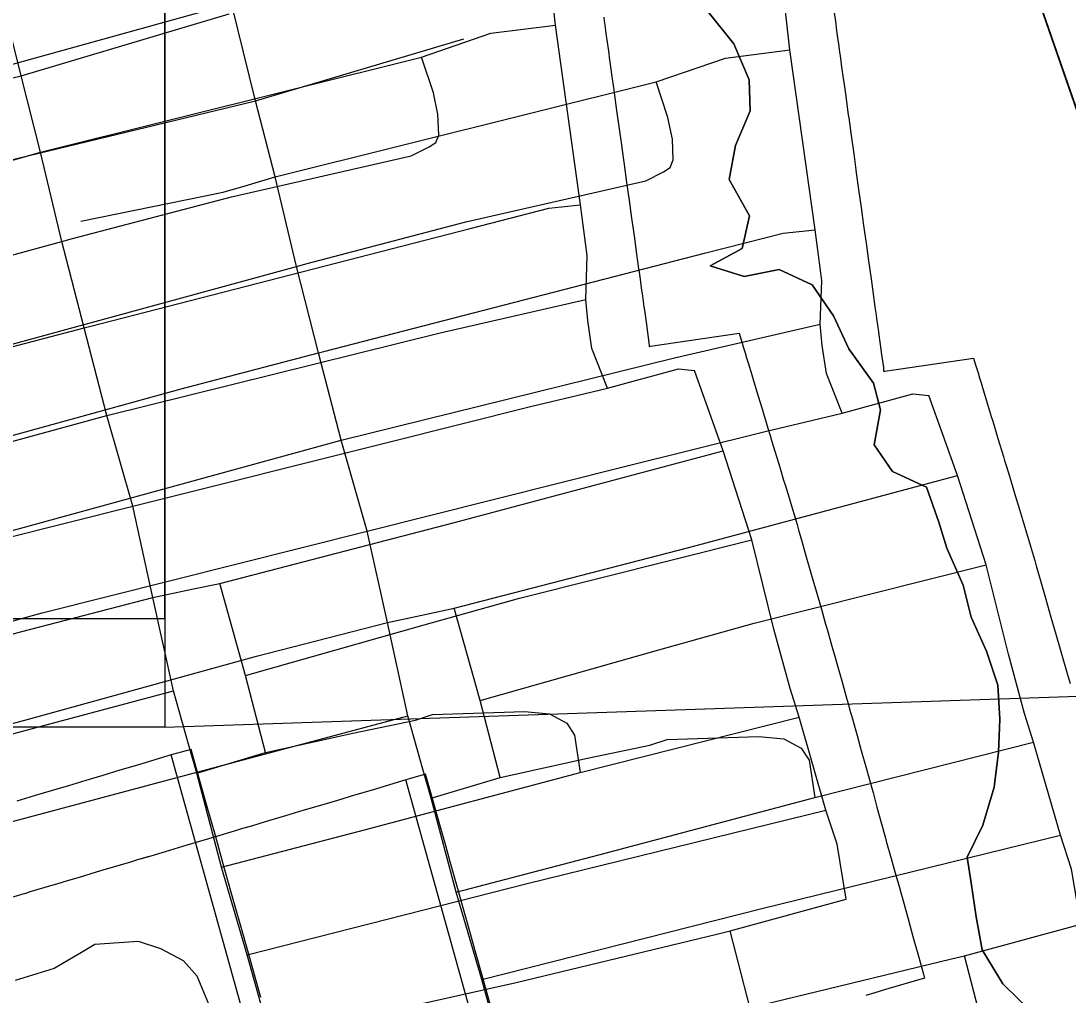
# Model space of a CAD drawing. Extents: x -38.2 to 41.9, y -4 to 24.9.
# Drawn here: x 4.0388 to 4.4249, y 17.466 to 17.8252 of the extents above; entities that cross this region are included whole.
import ezdxf

# ---------------------------------------------------------------- set-up
doc = ezdxf.new("R2010")
doc.units = 0
for name, color, linetype in [('Default', 7, 'Continuous'), ('GM_X_City_Street', 7, 'Continuous'), ('GM_X_Corporation', 7, 'Continuous'), ('GM_X_County_Road', 7, 'Continuous'), ('GM_X_Hydro_Text', 7, 'Continuous'), ('GM_X_Interchange_Ramps', 7, 'Continuous'), ('GM_X_Interstate_Location', 7, 'Continuous'), ('GM_X_Major_Lake', 7, 'Continuous'), ('GM_X_Major_River', 7, 'Continuous'), ('GM_X_State_Route', 7, 'Continuous'), ('SH_Border', 7, 'Continuous'), ('SH_Text', 7, 'Continuous')]:
    doc.layers.add(name, color=color, linetype=linetype)

msp = doc.modelspace()

# ---------------------------------------------------------------- linework, layer by layer
at = {"layer": 'Default'}
msp.add_lwpolyline([(4.13342, 17.41384), (4.09421, 17.55457), (4.08176, 17.55084), (4.07527, 17.54891), (4.06897, 17.54703), (4.0627, 17.54516), (4.05629, 17.54325), (4.04989, 17.54134), (4.0436, 17.53946), (4.04043, 17.53851), (4.03728, 17.53757)], dxfattribs=at)
at = {"layer": 'GM_X_City_Street'}
for p, q in [((4.06403, 17.71259), (4.20436, 17.74874)), ((4.33006, 17.37524), (4.3003, 17.48972))]:
    msp.add_line(p, q, dxfattribs=at)
for points in [[(4.25511, 17.68985), (4.24933, 17.70446), (4.24782, 17.71478), (4.24706, 17.72258), (4.24761, 17.73874), (4.24514, 17.7574), (4.23588, 17.82374), (4.23166, 17.86112), (4.22635, 17.8905), (4.222, 17.92304), (4.22082, 17.93569), (4.21641, 17.95629), (4.21219, 17.98748), (4.21074, 18.00662), (4.20755, 18.02229), (4.20233, 18.05448), (4.197, 18.08738), (4.18835, 18.12069), (4.1805, 18.15313), (4.1706, 18.18932), (4.16389, 18.21181)], [(3.74786, 17.72967), (3.91857, 17.77599), (4.03881, 17.80495), (4.11555, 17.82783)], [(4.03495, 17.77362), (4.04601, 17.77689), (4.18651, 17.81194), (4.21208, 17.82073), (4.23588, 17.82374)], [(4.0578, 17.74496), (4.11638, 17.76041), (4.18267, 17.77549), (4.18925, 17.77877), (4.19172, 17.78042), (4.19281, 17.78316), (4.19254, 17.79083), (4.19089, 17.79878), (4.18651, 17.81194)], [(4.20436, 17.74874), (4.23343, 17.75622), (4.24514, 17.7574)], [(3.75683, 17.66332), (3.79395, 17.67387), (3.82967, 17.68268), (4.05389, 17.74393), (4.0578, 17.74496)], [(3.77201, 17.59891), (3.95222, 17.64739), (4.07041, 17.67979), (4.19333, 17.71025), (4.24706, 17.72258)], [(3.76482, 17.63058), (3.95834, 17.68412), (4.01137, 17.69881), (4.06202, 17.71207), (4.06403, 17.71259)], [(4.24942, 17.6885), (4.25511, 17.68985), (4.28125, 17.69693), (4.28711, 17.69637)], [(4.34311, 17.50136), (4.33973, 17.52164), (4.33562, 17.5342), (4.32571, 17.56848), (4.32244, 17.57911), (4.31643, 17.60093), (4.30826, 17.63393), (4.29771, 17.66678), (4.28711, 17.69637)], [(4.07997, 17.64631), (4.17433, 17.66997), (4.22668, 17.68306), (4.24942, 17.6885)], [(4.10179, 17.61569), (4.11205, 17.61786), (4.19811, 17.6402), (4.29771, 17.66678)], [(3.7803, 17.56648), (3.96005, 17.6162), (4.07997, 17.64631)], [(4.12159, 17.58391), (4.18748, 17.60256), (4.22265, 17.61238), (4.30826, 17.63393)], [(4.12895, 17.55548), (4.12159, 17.58391), (4.11205, 17.61786)], [(3.95505, 17.57702), (4.03914, 17.60015), (4.08742, 17.61266), (4.10179, 17.61569)], [(3.7549, 17.48606), (3.76734, 17.49096), (3.79598, 17.50039), (3.91771, 17.53092), (4.09501, 17.57817)], [(4.10357, 17.54782), (4.12895, 17.55548), (4.16121, 17.56262), (4.18422, 17.56738), (4.19056, 17.5695), (4.2244, 17.57056), (4.23366, 17.56977), (4.24001, 17.56633), (4.24291, 17.56183), (4.24503, 17.54808)], [(4.11273, 17.51323), (4.16544, 17.52692), (4.24503, 17.54808), (4.32571, 17.56848)], [(4.1222, 17.48093), (4.22549, 17.50715), (4.33562, 17.5342)], [(4.29543, 17.48854), (4.3003, 17.48972), (4.34311, 17.50136)], [(4.13137, 17.44792), (4.1621, 17.45598), (4.18448, 17.46247), (4.22142, 17.47069), (4.29543, 17.48854)]]:
    msp.add_lwpolyline(points, dxfattribs=at)
at = {"layer": 'GM_X_Corporation'}
for points in [[(4.25367, 17.82662), (4.25387, 17.8252), (4.25394, 17.82471), (4.25463, 17.81973), (4.25482, 17.81831), (4.25553, 17.81322), (4.25572, 17.8118), (4.25644, 17.80664), (4.25659, 17.80554), (4.25738, 17.79983), (4.25754, 17.79873), (4.25844, 17.79219), (4.25938, 17.78543), (4.2602, 17.77953), (4.26034, 17.77843), (4.2612, 17.77229), (4.26211, 17.76568), (4.26304, 17.75901), (4.26395, 17.75247), (4.26484, 17.74603), (4.26578, 17.73928), (4.26654, 17.73382), (4.2667, 17.73264), (4.26707, 17.73), (4.26723, 17.72886), (4.26764, 17.7259), (4.2678, 17.72476), (4.26849, 17.71979), (4.26865, 17.71865), (4.26939, 17.71331), (4.26955, 17.71218), (4.27032, 17.70661), (4.27043, 17.70524), (4.27092, 17.70531), (4.3036, 17.71005), (4.30421, 17.70805), (4.30469, 17.70648), (4.30523, 17.7047), (4.30579, 17.70285), (4.30635, 17.70102), (4.30689, 17.69922), (4.30824, 17.69476), (4.30875, 17.69308), (4.31013, 17.68852), (4.31064, 17.68685), (4.31207, 17.68216), (4.31257, 17.68049), (4.3146, 17.67381), (4.31505, 17.67234), (4.3157, 17.67019), (4.3168, 17.66656), (4.31808, 17.66235), (4.31859, 17.66067), (4.32003, 17.65592), (4.32054, 17.65424), (4.32201, 17.6494), (4.32251, 17.64772), (4.32463, 17.64075), (4.32498, 17.63952), (4.32567, 17.63711), (4.32613, 17.63552), (4.32672, 17.63347), (4.32789, 17.62937), (4.32839, 17.62763), (4.33023, 17.62122), (4.33212, 17.61463), (4.33393, 17.6083), (4.33552, 17.60275), (4.33602, 17.60101), (4.33782, 17.59471), (4.33915, 17.59009), (4.33916, 17.59004), (4.33964, 17.58835), (4.34144, 17.58193), (4.34334, 17.57515), (4.34378, 17.57358), (4.34436, 17.5715), (4.34537, 17.56789), (4.34663, 17.56342), (4.3471, 17.56171), (4.34841, 17.55707), (4.34888, 17.55536), (4.3502, 17.55067), (4.35068, 17.54896), (4.35254, 17.54231), (4.353, 17.54069), (4.35355, 17.53873), (4.35437, 17.5353), (4.35611, 17.52912), (4.35744, 17.52439), (4.35788, 17.52279), (4.35969, 17.51637), (4.36067, 17.51288), (4.36163, 17.50944), (4.36209, 17.50778), (4.36271, 17.50566), (4.36339, 17.50334), (4.36372, 17.50215), (4.36571, 17.49495), (4.36592, 17.49418), (4.36771, 17.48769), (4.36972, 17.4804), (4.37156, 17.4737), (4.37195, 17.47229), (4.35764, 17.46807), (4.35371, 17.46692), (4.35035, 17.46593)], [(4.12723, 17.46511), (4.1255, 17.47135), (4.12266, 17.48153), (4.11981, 17.4915), (4.11801, 17.49787), (4.11616, 17.50434), (4.11337, 17.51438), (4.11057, 17.52441), (4.1088, 17.5308), (4.10699, 17.5372), (4.10415, 17.54726), (4.10152, 17.55665), (4.09598, 17.5551), (4.09421, 17.55457), (4.08176, 17.55084), (4.07527, 17.54891), (4.06897, 17.54703), (4.0627, 17.54516), (4.05629, 17.54325), (4.04989, 17.54134), (4.0436, 17.53946), (4.04043, 17.53851), (4.03728, 17.53757)]]:
    msp.add_lwpolyline(points, dxfattribs=at)
at = {"layer": 'GM_X_County_Road'}
msp.add_lwpolyline([(4.21989, 17.40465), (4.18068, 17.54538), (4.16823, 17.54165), (4.16175, 17.53972), (4.15545, 17.53784), (4.14918, 17.53597), (4.14276, 17.53406), (4.13637, 17.53215), (4.13007, 17.53027), (4.1269, 17.52932), (4.12375, 17.52838), (4.12049, 17.52741), (4.11736, 17.52648), (4.11088, 17.52454), (4.10789, 17.52366), (4.10465, 17.52268), (4.09951, 17.52115), (4.09828, 17.52079), (4.09194, 17.5189), (4.08661, 17.51731), (4.08555, 17.51699), (4.08169, 17.51585), (4.07916, 17.51509), (4.07272, 17.51317), (4.069, 17.51206), (4.06652, 17.51132), (4.06017, 17.50943), (4.05459, 17.50776), (4.05392, 17.50757), (4.0476, 17.5057), (4.04171, 17.50397), (4.04112, 17.50379), (4.03444, 17.50182)], dxfattribs=at)
at = {"layer": 'GM_X_Hydro_Text'}
for points in [[(4.33852, 17.82917), (4.33922, 17.82417), (4.33941, 17.82275), (4.33993, 17.81902), (4.34015, 17.81743), (4.34035, 17.81601), (4.34041, 17.81552), (4.3411, 17.81054), (4.3413, 17.80912), (4.34201, 17.80403), (4.3422, 17.80261), (4.34292, 17.79745), (4.34307, 17.79635), (4.34386, 17.79064), (4.34401, 17.78954), (4.34492, 17.783), (4.34585, 17.77624), (4.34667, 17.77034), (4.34681, 17.76924), (4.34768, 17.7631), (4.34859, 17.75649), (4.34951, 17.74982), (4.35043, 17.74328), (4.35132, 17.73684), (4.35226, 17.73009), (4.35302, 17.72463), (4.35318, 17.72345), (4.35355, 17.72081), (4.35371, 17.71967), (4.35412, 17.71671), (4.35428, 17.71557), (4.35497, 17.7106), (4.35513, 17.70946), (4.35587, 17.70412), (4.35603, 17.70299), (4.3568, 17.69742), (4.35691, 17.69605), (4.35739, 17.69612), (4.39008, 17.70086), (4.39069, 17.69886), (4.39117, 17.69729), (4.39171, 17.69551), (4.39227, 17.69366), (4.39282, 17.69183), (4.39337, 17.69003), (4.39472, 17.68557), (4.39523, 17.68389), (4.39661, 17.67934), (4.39712, 17.67766), (4.39854, 17.67297), (4.39905, 17.6713), (4.40108, 17.66463), (4.40152, 17.66315), (4.40218, 17.661), (4.40328, 17.65737), (4.40456, 17.65316), (4.40506, 17.65148), (4.40651, 17.64673), (4.40701, 17.64505), (4.40848, 17.64021), (4.40899, 17.63853), (4.41111, 17.63156), (4.41146, 17.63033), (4.41215, 17.62792), (4.41261, 17.62633), (4.41319, 17.62428), (4.41437, 17.62018), (4.41487, 17.61845), (4.4167, 17.61203), (4.41859, 17.60544), (4.42041, 17.59911), (4.422, 17.59356), (4.4225, 17.59182), (4.4243, 17.58553), (4.42563, 17.5809)], [(4.21198, 17.46216), (4.20913, 17.47234), (4.20629, 17.48231), (4.20449, 17.48868), (4.20264, 17.49515), (4.19985, 17.50519), (4.19705, 17.51522), (4.19527, 17.52161), (4.19347, 17.52801), (4.19063, 17.53807), (4.188, 17.54746), (4.18246, 17.54592), (4.18068, 17.54538), (4.16823, 17.54165), (4.16175, 17.53972), (4.15545, 17.53784), (4.14918, 17.53597), (4.14276, 17.53406), (4.13637, 17.53215), (4.13007, 17.53027), (4.1269, 17.52932), (4.12375, 17.52838), (4.12049, 17.52741), (4.11736, 17.52648), (4.11088, 17.52454), (4.10789, 17.52366), (4.10465, 17.52268), (4.09951, 17.52115), (4.09828, 17.52079), (4.09194, 17.5189), (4.08661, 17.51731), (4.08169, 17.51585), (4.07916, 17.51509), (4.07272, 17.51317), (4.069, 17.51206), (4.06652, 17.51132), (4.06017, 17.50943), (4.05459, 17.50776), (4.05392, 17.50757), (4.0476, 17.5057), (4.04171, 17.50397), (4.04112, 17.50379), (4.03444, 17.50182)]]:
    msp.add_lwpolyline(points, dxfattribs=at)
at = {"layer": 'GM_X_Interchange_Ramps'}
for points in [[(8.9, 20.9), (5.12429, 20.9), (5.08694, 20.33209), (5.01828, 19.2401), (4.52399, 19.27236), (4.50631, 19.27487), (4.2891, 19.28831), (4.31874, 19.13507), (4.34612, 19.0129), (4.3543, 18.88688), (4.3579, 18.83151), (4.34269, 18.3695), (4.3427, 18.21913), (4.35069, 18.07444), (4.36972, 17.97342), (4.40434, 17.86101), (4.50705, 17.56476), (4.51288, 17.54463), (4.53103, 17.48196), (4.53217, 17.43183), (4.51699, 17.39944), (4.49566, 17.35396), (4.52192, 17.2005)], [(4.52192, 17.2005), (4.49566, 17.35396), (4.51699, 17.39944), (4.53217, 17.43183), (4.53103, 17.48196), (4.51288, 17.54463), (4.50705, 17.56476), (4.40434, 17.86101), (4.36972, 17.97342), (4.35069, 18.07444), (4.3427, 18.21913), (4.34269, 18.3695), (4.3579, 18.83151), (4.3543, 18.88688), (4.34612, 19.0129), (4.31874, 19.13507), (4.2891, 19.28831), (4.50631, 19.27487), (4.52399, 19.27236), (5.01828, 19.2401), (5.08694, 20.33209)], [(4.18701, 17.5494), (4.18149, 17.56898), (4.1739, 17.60347), (4.16644, 17.63712), (4.15689, 17.6706), (4.1485, 17.70288), (4.14037, 17.73474), (4.13249, 17.7677), (4.12529, 17.79576), (4.12502, 17.79679), (4.11663, 17.83066), (4.10916, 17.86195), (4.10887, 17.86314), (4.10049, 17.89707), (4.09294, 17.92741), (4.08519, 17.96034), (4.07735, 17.99212), (4.06964, 18.02363), (4.06157, 18.05702)], [(4.23043, 17.39381), (4.22939, 17.39791), (4.21785, 17.43874), (4.20868, 17.47174), (4.19921, 17.50404), (4.19005, 17.53863), (4.18701, 17.5494)]]:
    msp.add_lwpolyline(points, dxfattribs=at)
at = {"layer": 'GM_X_Interstate_Location'}
for p, q in [((4.1505, 17.7034), (4.29083, 17.73955)), ((3.87529, 17.52211), (4.04153, 17.56783)), ((4.41654, 17.36605), (4.38677, 17.48053))]:
    msp.add_line(p, q, dxfattribs=at)
for points in [[(4.34159, 17.68067), (4.3358, 17.69527), (4.33429, 17.70559), (4.33354, 17.71339), (4.33409, 17.72956), (4.33162, 17.74821), (4.32236, 17.81455), (4.31814, 17.85193), (4.31283, 17.88131), (4.30848, 17.91385), (4.3073, 17.9265), (4.30289, 17.9471), (4.29866, 17.9783), (4.29722, 17.99743), (4.29403, 18.0131), (4.28881, 18.04529), (4.28348, 18.07819), (4.27483, 18.11151), (4.26697, 18.14394), (4.25708, 18.18014), (4.25037, 18.20262)], [(4.0001, 17.79951), (4.1048, 17.82842), (4.11663, 17.83066), (4.20222, 17.85317), (4.31283, 17.88131)], [(3.83433, 17.72048), (4.00505, 17.7668), (4.12529, 17.79576), (4.20203, 17.81864)], [(4.12143, 17.76443), (4.13249, 17.7677), (4.27299, 17.80275), (4.29855, 17.81154), (4.32236, 17.81455)], [(4.14428, 17.73577), (4.20286, 17.75122), (4.26915, 17.7663), (4.27573, 17.76958), (4.2782, 17.77123), (4.27929, 17.77397), (4.27902, 17.78164), (4.27737, 17.78959), (4.27299, 17.80275)], [(4.0608, 17.75137), (4.11339, 17.76205), (4.12143, 17.76443)], [(4.29083, 17.73955), (4.3199, 17.74703), (4.33162, 17.74821)], [(3.84331, 17.65413), (3.88043, 17.66468), (3.91615, 17.67349), (4.14037, 17.73474), (4.14428, 17.73577)], [(3.85849, 17.58972), (4.0387, 17.6382), (4.15689, 17.6706), (4.27981, 17.70106), (4.33354, 17.71339)], [(3.8513, 17.62139), (4.04482, 17.67493), (4.09785, 17.68962), (4.1485, 17.70288), (4.1505, 17.7034)], [(4.3359, 17.67931), (4.34159, 17.68067), (4.36772, 17.68774), (4.37358, 17.68718)], [(4.42959, 17.49217), (4.42621, 17.51245), (4.4221, 17.52501), (4.41218, 17.55929), (4.40891, 17.56992), (4.40291, 17.59174), (4.39473, 17.62474), (4.38418, 17.65759), (4.37358, 17.68718)], [(4.16644, 17.63712), (4.26081, 17.66078), (4.31315, 17.67387), (4.3359, 17.67931)], [(4.18827, 17.6065), (4.19853, 17.60867), (4.28459, 17.63101), (4.38418, 17.65759)], [(3.86678, 17.55729), (4.04652, 17.60701), (4.16644, 17.63712)], [(4.20807, 17.57472), (4.27395, 17.59338), (4.30913, 17.60319), (4.39473, 17.62474)], [(4.04153, 17.56783), (4.12562, 17.59096), (4.1739, 17.60347), (4.18827, 17.6065)], [(4.21543, 17.54629), (4.20807, 17.57472), (4.19853, 17.60867)], [(3.84138, 17.47687), (3.85381, 17.48177), (3.88246, 17.4912), (4.00419, 17.52173), (4.18149, 17.56898)], [(4.19005, 17.53863), (4.21543, 17.54629), (4.24769, 17.55343), (4.2707, 17.55819), (4.27704, 17.56031), (4.31088, 17.56137), (4.32014, 17.56058), (4.32648, 17.55714), (4.32939, 17.55264), (4.33151, 17.53889)], [(4.19921, 17.50404), (4.25192, 17.51773), (4.33151, 17.53889), (4.41218, 17.55929)], [(4.20868, 17.47174), (4.31197, 17.49796), (4.4221, 17.52501)], [(4.38191, 17.47935), (4.38677, 17.48053), (4.42959, 17.49217)], [(4.12307, 17.30203), (4.11381, 17.31667), (4.10077, 17.3544), (4.09577, 17.37178), (4.09138, 17.38836), (4.09187, 17.39958), (4.09333, 17.40934), (4.09674, 17.41763), (4.10369, 17.43144), (4.10923, 17.44587), (4.10923, 17.45974), (4.10369, 17.47306), (4.0987, 17.47861), (4.09038, 17.48305), (4.08205, 17.48582), (4.06597, 17.48471), (4.06043, 17.48138), (4.051, 17.47583), (4.03658, 17.47139)], [(4.21785, 17.43874), (4.24858, 17.44679), (4.27096, 17.45328), (4.3079, 17.4615), (4.38191, 17.47935)]]:
    msp.add_lwpolyline(points, dxfattribs=at)
at = {"layer": 'GM_X_Major_Lake'}
for points in [[(4.34408, 17.70429), (4.33843, 17.71646), (4.33051, 17.72789), (4.31838, 17.73364), (4.30545, 17.73104), (4.29294, 17.73489), (4.30474, 17.74129), (4.30745, 17.75343), (4.29991, 17.76675), (4.30224, 17.77926), (4.30762, 17.79214), (4.30729, 17.80353), (4.30165, 17.81685), (4.2922, 17.82866)], [(4.41291, 17.45836), (4.4008, 17.47019), (4.39326, 17.48275), (4.39103, 17.49491), (4.38919, 17.50744), (4.38771, 17.51694), (4.39346, 17.52868), (4.3977, 17.54271), (4.39927, 17.55561), (4.3997, 17.56775), (4.399, 17.58028), (4.39487, 17.59283), (4.38923, 17.60538), (4.38624, 17.61716), (4.38022, 17.63086), (4.37723, 17.64036), (4.37272, 17.65329), (4.36022, 17.65904), (4.35342, 17.66894), (4.35576, 17.68184), (4.35314, 17.69172), (4.34408, 17.70429)]]:
    msp.add_lwpolyline(points, dxfattribs=at)
at = {"layer": 'GM_X_Major_River'}
for points in [[(4.2922, 17.82866), (4.30165, 17.81685), (4.30729, 17.80353), (4.30762, 17.79214), (4.30224, 17.77926), (4.29991, 17.76675), (4.30745, 17.75343), (4.30474, 17.74129), (4.29294, 17.73489), (4.30545, 17.73104), (4.31838, 17.73364), (4.33051, 17.72789), (4.33843, 17.71646), (4.34408, 17.70429)], [(4.34408, 17.70429), (4.35314, 17.69172), (4.35576, 17.68184), (4.35342, 17.66894), (4.36022, 17.65904), (4.37272, 17.65329), (4.37723, 17.64036), (4.38022, 17.63086), (4.38624, 17.61716), (4.38923, 17.60538), (4.39487, 17.59283), (4.399, 17.58028), (4.3997, 17.56775), (4.39927, 17.55561), (4.3977, 17.54271), (4.39346, 17.52868), (4.38771, 17.51694), (4.38919, 17.50744), (4.39103, 17.49491), (4.39326, 17.48275), (4.4008, 17.47019), (4.41291, 17.45836)]]:
    msp.add_lwpolyline(points, dxfattribs=at)
at = {"layer": 'GM_X_State_Route'}
for points in [[(4.10053, 17.55859), (4.09501, 17.57817), (4.08742, 17.61266), (4.07997, 17.64631), (4.07041, 17.67979), (4.06202, 17.71207), (4.05389, 17.74393), (4.04601, 17.77689), (4.03881, 17.80495), (4.03855, 17.80598), (4.03015, 17.83985), (4.02268, 17.87114), (4.02239, 17.87233), (4.01401, 17.90626), (4.00646, 17.93659), (3.99872, 17.96953), (3.99087, 18.00131), (3.98316, 18.03282), (3.97509, 18.06621)], [(4.14395, 17.403), (4.14291, 17.4071), (4.13137, 17.44792), (4.1222, 17.48093), (4.11273, 17.51323), (4.10357, 17.54782), (4.10053, 17.55859)]]:
    msp.add_lwpolyline(points, dxfattribs=at)
at = {"layer": 'SH_Border'}
for points in [[(2.24297, 18.09408), (4.09187, 18.09408), (4.09187, 17.5648), (2.24297, 17.5648)], [(4.09187, 18.09408), (4.09187, 17.5648), (4.76546, 17.58774)]]:
    msp.add_lwpolyline(points, close=True, dxfattribs=at)
at = {"layer": 'SH_Text'}
msp.add_lwpolyline([(2.28297, 18.05408), (4.09164, 18.05408), (4.09164, 17.6048), (2.28297, 17.6048)], close=True, dxfattribs=at)

doc.saveas('drawing.dxf')
